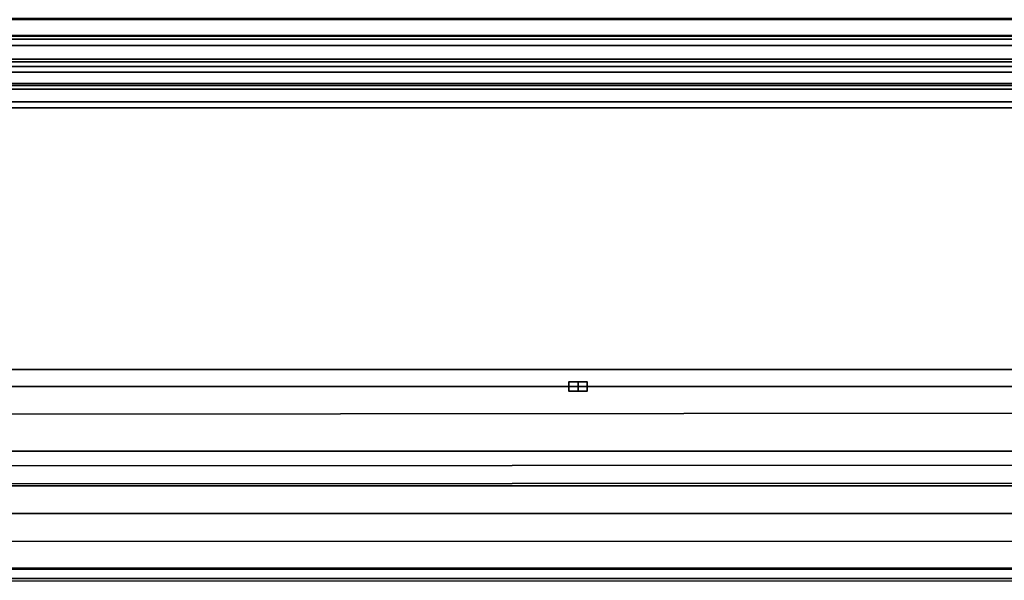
# Model space of a CAD drawing. Header units: millimetres. Extents: x -490 to 6690, y -115 to 132.
# Tile 739 of 1031: x 4348.79 to 4350.92, y -0.42 to 0.79. Entities that reach past the tile are written whole.
import ezdxf

# ---------------------------------------------------------------- set-up
doc = ezdxf.new("R2010")
doc.units = ezdxf.units.MM
doc.layers.add('152', color=7, linetype='Continuous', true_color=0xffffff)

# ---------------------------------------------------------------- blocks, each defined once
blk = doc.blocks.new('UG_SURFACE_241')
at = {"layer": '152', "color": 252, "linetype": 'Continuous', "lineweight": 35}
for points in [[(4040.9999, -26, 2017), (4959.0001, -26, 2017), (4959.0001, 0, 2017), (4040.9999, 0, 2017)], [(4040.9999, -2), (4040.9999, 0, 2), (4959.0001, 0, 2), (4959.0001, -2)], [(4040.9999, 0, 2), (4040.9999, 0, 2017), (4959.0001, 0, 2017), (4959.0001, 0, 2)]]:
    blk.add_3dface(points, dxfattribs=at)
blk = doc.blocks.new('UG_SURFACE_264')
at = {"layer": '152', "color": 14, "linetype": 'Continuous', "lineweight": 35}
for points in [[(4967.2999, -10, 2024.3001), (4967.2999, 19, 2024.3001), (4032.7001, 19, 2024.3001), (4032.7001, -10, 2024.3001)], [(4963.2502, 16.25, 2020.2501), (4963.2502, -22, 2020.2501), (4036.7498, -22, 2020.2501), (4036.7498, 16.25, 2020.2501)]]:
    blk.add_3dface(points, dxfattribs=at)
blk = doc.blocks.new('UG_SURFACE_265')
at = {"layer": '152', "color": 7, "linetype": 'Continuous', "lineweight": 35}
for points in [[(4036.7498, 16, 2020.2501), (4036.7498, -22, 2020.2501), (4963.2502, -22, 2020.2501), (4963.2502, 16, 2020.2501)], [(4962.9998, 16, 2020), (4962.9998, -22, 2020), (4037.0002, -22, 2020), (4037.0002, 16, 2020)]]:
    blk.add_3dface(points, dxfattribs=at)
blk = doc.blocks.new('UG_SURFACE_273')
at = {"layer": '152', "color": 46, "linetype": 'Continuous', "lineweight": 35}
for points in [[(4048.9998, 0, 2007.9999), (4048.9998, 4, 2007.9999), (4951.0002, 4, 2007.9999), (4951.0002, 0, 2007.9999)], [(4042.6621, 1.3457, 2014.3378), (4037.3831, -0.45, 2019.6168), (4962.6169, -0.45, 2019.6168), (4957.3379, 1.3457, 2014.3378)], [(4953.3906, 0.758, 2010.3905), (4046.6127, 0.8163, 2010.3874), (4046.6104, 0.7611, 2010.3898)], [(4953.3906, 0.758, 2010.3905), (4953.3868, 0.8123, 2010.3867), (4046.6127, 0.8163, 2010.3874)], [(4040.6246, 0.0371, 2016.3753), (4042.85, 0.794, 2014.1501), (4957.15, 0.794, 2014.1501), (4959.3754, 0.0371, 2016.3753)], [(4953.4059, 0.71, 2010.4058), (4046.6075, 0.7521, 2010.3927), (4046.5932, 0.7078, 2010.4067)], [(4046.6104, 0.7611, 2010.3898), (4046.6075, 0.7521, 2010.3927), (4953.3925, 0.7519, 2010.3924)], [(4953.4059, 0.71, 2010.4058), (4953.3925, 0.7519, 2010.3924), (4046.6075, 0.7521, 2010.3927)], [(4046.6104, 0.7611, 2010.3898), (4953.3925, 0.7519, 2010.3924), (4953.3906, 0.758, 2010.3905)], [(4046.5932, 0.7078, 2010.4067), (4046.5837, 0.6926, 2010.4165), (4953.4168, 0.6929, 2010.4167)], [(4046.5932, 0.7078, 2010.4067), (4953.4168, 0.6929, 2010.4167), (4953.4059, 0.71, 2010.4058)], [(4953.4411, 0.6552, 2010.4411), (4046.5837, 0.6926, 2010.4165), (4046.5593, 0.6558, 2010.4406)], [(4953.4411, 0.6552, 2010.4411), (4953.4168, 0.6929, 2010.4167), (4046.5837, 0.6926, 2010.4165)], [(4953.4569, 0.6431, 2010.4568), (4046.5431, 0.6433, 2010.4568), (4046.4902, 0.603, 2010.5095)], [(4046.4902, 0.603, 2010.5095), (4953.5098, 0.603, 2010.5095), (4953.4569, 0.6431, 2010.4568)], [(4046.5593, 0.6558, 2010.4406), (4046.5431, 0.6433, 2010.4568), (4953.4569, 0.6431, 2010.4568)], [(4046.5593, 0.6558, 2010.4406), (4953.4569, 0.6431, 2010.4568), (4953.4411, 0.6552, 2010.4411)], [(4045.1446, -0.3929, 2011.8556), (4954.247, 0.1535, 2011.2469), (4953.5098, 0.603, 2010.5095)], [(4953.5098, 0.603, 2010.5095), (4046.4902, 0.603, 2010.5095), (4045.1446, -0.3929, 2011.8556)], [(4045.1446, -0.3929, 2011.8556), (4954.8554, -0.3929, 2011.8556), (4954.247, 0.1535, 2011.2469)], [(4039.5594, -0.2768, 2017.4406), (4959.3754, 0.0371, 2016.3753), (4960.4201, -0.2717, 2017.4203)], [(4039.5594, -0.2768, 2017.4406), (4040.6246, 0.0371, 2016.3753), (4959.3754, 0.0371, 2016.3753)], [(4047.4305, 0, 2009.5696), (4952.5695, 0, 2009.5696), (4953.1817, -0.1399, 2010.1819), (4046.8183, -0.1399, 2010.1819)], [(4951.0002, 0, 2007.9999), (4952.5695, 0, 2009.5696), (4047.4305, 0, 2009.5696), (4048.9998, 0, 2007.9999)], [(4046.4888, -0.2152, 2010.5109), (4046.8183, -0.1399, 2010.1819), (4953.1817, -0.1399, 2010.1819), (4953.5112, -0.2152, 2010.5109)], [(4953.5112, -0.2152, 2010.5109), (4046.1993, -0.3952, 2010.8008), (4046.4888, -0.2152, 2010.5109)], [(4953.5112, -0.2152, 2010.5109), (4953.8007, -0.3952, 2010.8008), (4046.1993, -0.3952, 2010.8008)], [(4960.4201, -0.2717, 2017.4203), (4038.5032, -0.4967, 2018.4968), (4039.5594, -0.2768, 2017.4406)], [(4960.4201, -0.2717, 2017.4203), (4961.4968, -0.4967, 2018.4968), (4038.5032, -0.4967, 2018.4968)], [(4045.1446, -0.3929, 2011.8556), (4045.0506, -0.4544, 2011.9493), (4954.9484, -0.4597, 2011.9483)], [(4954.9484, -0.4597, 2011.9483), (4954.8554, -0.3929, 2011.8556), (4045.1446, -0.3929, 2011.8556)], [(4046.0973, -0.4585, 2010.9026), (4046.1993, -0.3952, 2010.8008), (4953.8007, -0.3952, 2010.8008), (4953.9027, -0.4585, 2010.9026)]]:
    blk.add_3dface(points, dxfattribs=at)
blk = doc.blocks.new('UG_SURFACE_277')
at = {"layer": '152', "color": 252, "linetype": 'Continuous', "lineweight": 35}
for points in [[(4349.9999, -0.01, -0.05), (4349.9799, -0.01, -0.05), (4349.9799, 0.01, -0.05), (4349.9999, 0.01, -0.05)], [(4349.9799, 0.01, 0.05), (4349.9999, 0.01, 0.05), (4349.9999, 0.01, 0.04)], [(4349.9999, 0.01, 0.04), (4349.9999, 0.01, -0.04), (4349.9799, 0.01, 0.05)], [(4349.9999, 0.01, -0.04), (4349.9999, 0.01, -0.05), (4349.9799, 0.01, -0.05), (4349.9799, 0.01, 0.05)], [(4349.9999, 0.01, 0.05), (4349.9799, 0.01, 0.05), (4349.9799, -0.01, 0.05), (4349.9999, -0.01, 0.05)], [(4349.9799, 0.01, -0.05), (4349.9799, -0.01, -0.05), (4349.9799, -0.01, 0.05), (4349.9799, 0.01, 0.05)], [(4349.9999, 0.01, -0.04), (4350.0199, 0.01, -0.04), (4350.0199, -0.01, -0.04), (4349.9999, -0.01, -0.04)], [(4349.9999, -0.01, 0.04), (4350.0199, -0.01, 0.04), (4350.0199, 0.01, 0.04), (4349.9999, 0.01, 0.04)], [(4349.9999, -0.01, -0.04), (4349.9999, -0.01, -0.05), (4349.9999, 0.01, -0.05), (4349.9999, 0.01, -0.04)], [(4349.9999, 0.01, 0.04), (4350.0199, 0.01, 0.04), (4350.0199, 0.01, -0.04), (4349.9999, 0.01, -0.04)], [(4349.9999, 0.01, 0.04), (4349.9999, 0.01, 0.05), (4349.9999, -0.01, 0.05), (4349.9999, -0.01, 0.04)], [(4350.0199, 0.01, 0.04), (4350.0199, -0.01, 0.04), (4350.0199, -0.01, -0.04), (4350.0199, 0.01, -0.04)], [(4349.9799, -0.01, -0.05), (4349.9999, -0.01, -0.05), (4349.9999, -0.01, -0.04)], [(4349.9999, -0.01, -0.04), (4349.9999, -0.01, 0.04), (4349.9799, -0.01, -0.05)], [(4349.9999, -0.01, 0.04), (4349.9999, -0.01, 0.05), (4349.9799, -0.01, 0.05), (4349.9799, -0.01, -0.05)], [(4349.9999, -0.01, -0.04), (4350.0199, -0.01, -0.04), (4350.0199, -0.01, 0.04), (4349.9999, -0.01, 0.04)]]:
    blk.add_3dface(points, dxfattribs=at)
blk = doc.blocks.new('UG_SURFACE_278')
at = {"layer": '152', "color": 252, "linetype": 'Continuous', "lineweight": 35}
for points in [[(4349.9999, -0.01, -0.05), (4349.9799, -0.01, -0.05), (4349.9799, 0.01, -0.05), (4349.9999, 0.01, -0.05)], [(4349.9799, 0.01, 0.05), (4349.9999, 0.01, 0.05), (4349.9999, 0.01, 0.04)], [(4349.9999, 0.01, 0.04), (4349.9999, 0.01, -0.04), (4349.9799, 0.01, 0.05)], [(4349.9999, 0.01, -0.04), (4349.9999, 0.01, -0.05), (4349.9799, 0.01, -0.05), (4349.9799, 0.01, 0.05)], [(4349.9999, 0.01, 0.05), (4349.9799, 0.01, 0.05), (4349.9799, -0.01, 0.05), (4349.9999, -0.01, 0.05)], [(4349.9799, 0.01, -0.05), (4349.9799, -0.01, -0.05), (4349.9799, -0.01, 0.05), (4349.9799, 0.01, 0.05)], [(4349.9999, 0.01, -0.04), (4350.0199, 0.01, -0.04), (4350.0199, -0.01, -0.04), (4349.9999, -0.01, -0.04)], [(4349.9999, -0.01, 0.04), (4350.0199, -0.01, 0.04), (4350.0199, 0.01, 0.04), (4349.9999, 0.01, 0.04)], [(4349.9999, -0.01, -0.04), (4349.9999, -0.01, -0.05), (4349.9999, 0.01, -0.05), (4349.9999, 0.01, -0.04)], [(4349.9999, 0.01, 0.04), (4350.0199, 0.01, 0.04), (4350.0199, 0.01, -0.04), (4349.9999, 0.01, -0.04)], [(4349.9999, 0.01, 0.04), (4349.9999, 0.01, 0.05), (4349.9999, -0.01, 0.05), (4349.9999, -0.01, 0.04)], [(4350.0199, 0.01, 0.04), (4350.0199, -0.01, 0.04), (4350.0199, -0.01, -0.04), (4350.0199, 0.01, -0.04)], [(4349.9799, -0.01, -0.05), (4349.9999, -0.01, -0.05), (4349.9999, -0.01, -0.04)], [(4349.9999, -0.01, -0.04), (4349.9999, -0.01, 0.04), (4349.9799, -0.01, -0.05)], [(4349.9999, -0.01, 0.04), (4349.9999, -0.01, 0.05), (4349.9799, -0.01, 0.05), (4349.9799, -0.01, -0.05)], [(4349.9999, -0.01, -0.04), (4350.0199, -0.01, -0.04), (4350.0199, -0.01, 0.04), (4349.9999, -0.01, 0.04)]]:
    blk.add_3dface(points, dxfattribs=at)
blk = doc.blocks.new('UG_SURFACE_279')
at = {"layer": '152', "color": 252, "linetype": 'Continuous', "lineweight": 35}
for points in [[(4349.9999, -0.01, -0.05), (4349.9799, -0.01, -0.05), (4349.9799, 0.01, -0.05), (4349.9999, 0.01, -0.05)], [(4349.9799, 0.01, 0.05), (4349.9999, 0.01, 0.05), (4349.9999, 0.01, 0.04)], [(4349.9999, 0.01, 0.04), (4349.9999, 0.01, -0.04), (4349.9799, 0.01, 0.05)], [(4349.9999, 0.01, -0.04), (4349.9999, 0.01, -0.05), (4349.9799, 0.01, -0.05), (4349.9799, 0.01, 0.05)], [(4349.9999, 0.01, 0.05), (4349.9799, 0.01, 0.05), (4349.9799, -0.01, 0.05), (4349.9999, -0.01, 0.05)], [(4349.9799, 0.01, -0.05), (4349.9799, -0.01, -0.05), (4349.9799, -0.01, 0.05), (4349.9799, 0.01, 0.05)], [(4349.9999, 0.01, -0.04), (4350.0199, 0.01, -0.04), (4350.0199, -0.01, -0.04), (4349.9999, -0.01, -0.04)], [(4349.9999, -0.01, 0.04), (4350.0199, -0.01, 0.04), (4350.0199, 0.01, 0.04), (4349.9999, 0.01, 0.04)], [(4349.9999, -0.01, -0.04), (4349.9999, -0.01, -0.05), (4349.9999, 0.01, -0.05), (4349.9999, 0.01, -0.04)], [(4349.9999, 0.01, 0.04), (4350.0199, 0.01, 0.04), (4350.0199, 0.01, -0.04), (4349.9999, 0.01, -0.04)], [(4349.9999, 0.01, 0.04), (4349.9999, 0.01, 0.05), (4349.9999, -0.01, 0.05), (4349.9999, -0.01, 0.04)], [(4350.0199, 0.01, 0.04), (4350.0199, -0.01, 0.04), (4350.0199, -0.01, -0.04), (4350.0199, 0.01, -0.04)], [(4349.9799, -0.01, -0.05), (4349.9999, -0.01, -0.05), (4349.9999, -0.01, -0.04)], [(4349.9999, -0.01, -0.04), (4349.9999, -0.01, 0.04), (4349.9799, -0.01, -0.05)], [(4349.9999, -0.01, 0.04), (4349.9999, -0.01, 0.05), (4349.9799, -0.01, 0.05), (4349.9799, -0.01, -0.05)], [(4349.9999, -0.01, -0.04), (4350.0199, -0.01, -0.04), (4350.0199, -0.01, 0.04), (4349.9999, -0.01, 0.04)]]:
    blk.add_3dface(points, dxfattribs=at)
blk = doc.blocks.new('UG_SURFACE_280')
at = {"layer": '152', "color": 252, "linetype": 'Continuous', "lineweight": 35}
for points in [[(4349.9999, -0.01, -0.05), (4349.9799, -0.01, -0.05), (4349.9799, 0.01, -0.05), (4349.9999, 0.01, -0.05)], [(4349.9799, 0.01, 0.05), (4349.9999, 0.01, 0.05), (4349.9999, 0.01, 0.04)], [(4349.9999, 0.01, 0.04), (4349.9999, 0.01, -0.04), (4349.9799, 0.01, 0.05)], [(4349.9999, 0.01, -0.04), (4349.9999, 0.01, -0.05), (4349.9799, 0.01, -0.05), (4349.9799, 0.01, 0.05)], [(4349.9999, 0.01, 0.05), (4349.9799, 0.01, 0.05), (4349.9799, -0.01, 0.05), (4349.9999, -0.01, 0.05)], [(4349.9799, 0.01, -0.05), (4349.9799, -0.01, -0.05), (4349.9799, -0.01, 0.05), (4349.9799, 0.01, 0.05)], [(4349.9999, 0.01, -0.04), (4350.0199, 0.01, -0.04), (4350.0199, -0.01, -0.04), (4349.9999, -0.01, -0.04)], [(4349.9999, -0.01, 0.04), (4350.0199, -0.01, 0.04), (4350.0199, 0.01, 0.04), (4349.9999, 0.01, 0.04)], [(4349.9999, -0.01, -0.04), (4349.9999, -0.01, -0.05), (4349.9999, 0.01, -0.05), (4349.9999, 0.01, -0.04)], [(4349.9999, 0.01, 0.04), (4350.0199, 0.01, 0.04), (4350.0199, 0.01, -0.04), (4349.9999, 0.01, -0.04)], [(4349.9999, 0.01, 0.04), (4349.9999, 0.01, 0.05), (4349.9999, -0.01, 0.05), (4349.9999, -0.01, 0.04)], [(4350.0199, 0.01, 0.04), (4350.0199, -0.01, 0.04), (4350.0199, -0.01, -0.04), (4350.0199, 0.01, -0.04)], [(4349.9799, -0.01, -0.05), (4349.9999, -0.01, -0.05), (4349.9999, -0.01, -0.04)], [(4349.9999, -0.01, -0.04), (4349.9999, -0.01, 0.04), (4349.9799, -0.01, -0.05)], [(4349.9999, -0.01, 0.04), (4349.9999, -0.01, 0.05), (4349.9799, -0.01, 0.05), (4349.9799, -0.01, -0.05)], [(4349.9999, -0.01, -0.04), (4350.0199, -0.01, -0.04), (4350.0199, -0.01, 0.04), (4349.9999, -0.01, 0.04)]]:
    blk.add_3dface(points, dxfattribs=at)
blk = doc.blocks.new('UG_SURFACE_281')
at = {"layer": '152', "color": 252, "linetype": 'Continuous', "lineweight": 35}
for points in [[(4349.9999, -0.01, -0.05), (4349.9799, -0.01, -0.05), (4349.9799, 0.01, -0.05), (4349.9999, 0.01, -0.05)], [(4349.9799, 0.01, 0.05), (4349.9999, 0.01, 0.05), (4349.9999, 0.01, 0.04)], [(4349.9999, 0.01, 0.04), (4349.9999, 0.01, -0.04), (4349.9799, 0.01, 0.05)], [(4349.9999, 0.01, -0.04), (4349.9999, 0.01, -0.05), (4349.9799, 0.01, -0.05), (4349.9799, 0.01, 0.05)], [(4349.9999, 0.01, 0.05), (4349.9799, 0.01, 0.05), (4349.9799, -0.01, 0.05), (4349.9999, -0.01, 0.05)], [(4349.9799, 0.01, -0.05), (4349.9799, -0.01, -0.05), (4349.9799, -0.01, 0.05), (4349.9799, 0.01, 0.05)], [(4349.9999, 0.01, -0.04), (4350.0199, 0.01, -0.04), (4350.0199, -0.01, -0.04), (4349.9999, -0.01, -0.04)], [(4349.9999, -0.01, 0.04), (4350.0199, -0.01, 0.04), (4350.0199, 0.01, 0.04), (4349.9999, 0.01, 0.04)], [(4349.9999, -0.01, -0.04), (4349.9999, -0.01, -0.05), (4349.9999, 0.01, -0.05), (4349.9999, 0.01, -0.04)], [(4349.9999, 0.01, 0.04), (4350.0199, 0.01, 0.04), (4350.0199, 0.01, -0.04), (4349.9999, 0.01, -0.04)], [(4349.9999, 0.01, 0.04), (4349.9999, 0.01, 0.05), (4349.9999, -0.01, 0.05), (4349.9999, -0.01, 0.04)], [(4350.0199, 0.01, 0.04), (4350.0199, -0.01, 0.04), (4350.0199, -0.01, -0.04), (4350.0199, 0.01, -0.04)], [(4349.9799, -0.01, -0.05), (4349.9999, -0.01, -0.05), (4349.9999, -0.01, -0.04)], [(4349.9999, -0.01, -0.04), (4349.9999, -0.01, 0.04), (4349.9799, -0.01, -0.05)], [(4349.9999, -0.01, 0.04), (4349.9999, -0.01, 0.05), (4349.9799, -0.01, 0.05), (4349.9799, -0.01, -0.05)], [(4349.9999, -0.01, -0.04), (4350.0199, -0.01, -0.04), (4350.0199, -0.01, 0.04), (4349.9999, -0.01, 0.04)]]:
    blk.add_3dface(points, dxfattribs=at)
blk = doc.blocks.new('UG_SURFACE_282')
at = {"layer": '152', "color": 252, "linetype": 'Continuous', "lineweight": 35}
for points in [[(4349.9999, -0.01, -0.05), (4349.9799, -0.01, -0.05), (4349.9799, 0.01, -0.05), (4349.9999, 0.01, -0.05)], [(4349.9799, 0.01, 0.05), (4349.9999, 0.01, 0.05), (4349.9999, 0.01, 0.04)], [(4349.9999, 0.01, 0.04), (4349.9999, 0.01, -0.04), (4349.9799, 0.01, 0.05)], [(4349.9999, 0.01, -0.04), (4349.9999, 0.01, -0.05), (4349.9799, 0.01, -0.05), (4349.9799, 0.01, 0.05)], [(4349.9999, 0.01, 0.05), (4349.9799, 0.01, 0.05), (4349.9799, -0.01, 0.05), (4349.9999, -0.01, 0.05)], [(4349.9799, 0.01, -0.05), (4349.9799, -0.01, -0.05), (4349.9799, -0.01, 0.05), (4349.9799, 0.01, 0.05)], [(4349.9999, 0.01, -0.04), (4350.0199, 0.01, -0.04), (4350.0199, -0.01, -0.04), (4349.9999, -0.01, -0.04)], [(4349.9999, -0.01, 0.04), (4350.0199, -0.01, 0.04), (4350.0199, 0.01, 0.04), (4349.9999, 0.01, 0.04)], [(4349.9999, -0.01, -0.04), (4349.9999, -0.01, -0.05), (4349.9999, 0.01, -0.05), (4349.9999, 0.01, -0.04)], [(4349.9999, 0.01, 0.04), (4350.0199, 0.01, 0.04), (4350.0199, 0.01, -0.04), (4349.9999, 0.01, -0.04)], [(4349.9999, 0.01, 0.04), (4349.9999, 0.01, 0.05), (4349.9999, -0.01, 0.05), (4349.9999, -0.01, 0.04)], [(4350.0199, 0.01, 0.04), (4350.0199, -0.01, 0.04), (4350.0199, -0.01, -0.04), (4350.0199, 0.01, -0.04)], [(4349.9799, -0.01, -0.05), (4349.9999, -0.01, -0.05), (4349.9999, -0.01, -0.04)], [(4349.9999, -0.01, -0.04), (4349.9999, -0.01, 0.04), (4349.9799, -0.01, -0.05)], [(4349.9999, -0.01, 0.04), (4349.9999, -0.01, 0.05), (4349.9799, -0.01, 0.05), (4349.9799, -0.01, -0.05)], [(4349.9999, -0.01, -0.04), (4350.0199, -0.01, -0.04), (4350.0199, -0.01, 0.04), (4349.9999, -0.01, 0.04)]]:
    blk.add_3dface(points, dxfattribs=at)
blk = doc.blocks.new('UG_SURFACE_283')
at = {"layer": '152', "color": 252, "linetype": 'Continuous', "lineweight": 35}
for points in [[(4349.9999, -0.01, -0.05), (4349.9799, -0.01, -0.05), (4349.9799, 0.01, -0.05), (4349.9999, 0.01, -0.05)], [(4349.9799, 0.01, 0.05), (4349.9999, 0.01, 0.05), (4349.9999, 0.01, 0.04)], [(4349.9999, 0.01, 0.04), (4349.9999, 0.01, -0.04), (4349.9799, 0.01, 0.05)], [(4349.9999, 0.01, -0.04), (4349.9999, 0.01, -0.05), (4349.9799, 0.01, -0.05), (4349.9799, 0.01, 0.05)], [(4349.9999, 0.01, 0.05), (4349.9799, 0.01, 0.05), (4349.9799, -0.01, 0.05), (4349.9999, -0.01, 0.05)], [(4349.9799, 0.01, -0.05), (4349.9799, -0.01, -0.05), (4349.9799, -0.01, 0.05), (4349.9799, 0.01, 0.05)], [(4349.9999, 0.01, -0.04), (4350.0199, 0.01, -0.04), (4350.0199, -0.01, -0.04), (4349.9999, -0.01, -0.04)], [(4349.9999, -0.01, 0.04), (4350.0199, -0.01, 0.04), (4350.0199, 0.01, 0.04), (4349.9999, 0.01, 0.04)], [(4349.9999, -0.01, -0.04), (4349.9999, -0.01, -0.05), (4349.9999, 0.01, -0.05), (4349.9999, 0.01, -0.04)], [(4349.9999, 0.01, 0.04), (4350.0199, 0.01, 0.04), (4350.0199, 0.01, -0.04), (4349.9999, 0.01, -0.04)], [(4349.9999, 0.01, 0.04), (4349.9999, 0.01, 0.05), (4349.9999, -0.01, 0.05), (4349.9999, -0.01, 0.04)], [(4350.0199, 0.01, 0.04), (4350.0199, -0.01, 0.04), (4350.0199, -0.01, -0.04), (4350.0199, 0.01, -0.04)], [(4349.9799, -0.01, -0.05), (4349.9999, -0.01, -0.05), (4349.9999, -0.01, -0.04)], [(4349.9999, -0.01, -0.04), (4349.9999, -0.01, 0.04), (4349.9799, -0.01, -0.05)], [(4349.9999, -0.01, 0.04), (4349.9999, -0.01, 0.05), (4349.9799, -0.01, 0.05), (4349.9799, -0.01, -0.05)], [(4349.9999, -0.01, -0.04), (4350.0199, -0.01, -0.04), (4350.0199, -0.01, 0.04), (4349.9999, -0.01, 0.04)]]:
    blk.add_3dface(points, dxfattribs=at)
blk = doc.blocks.new('UG_SURFACE_284')
at = {"layer": '152', "color": 252, "linetype": 'Continuous', "lineweight": 35}
for points in [[(4349.9999, -0.01, -0.05), (4349.9799, -0.01, -0.05), (4349.9799, 0.01, -0.05), (4349.9999, 0.01, -0.05)], [(4349.9799, 0.01, 0.05), (4349.9999, 0.01, 0.05), (4349.9999, 0.01, 0.04)], [(4349.9999, 0.01, 0.04), (4349.9999, 0.01, -0.04), (4349.9799, 0.01, 0.05)], [(4349.9999, 0.01, -0.04), (4349.9999, 0.01, -0.05), (4349.9799, 0.01, -0.05), (4349.9799, 0.01, 0.05)], [(4349.9999, 0.01, 0.05), (4349.9799, 0.01, 0.05), (4349.9799, -0.01, 0.05), (4349.9999, -0.01, 0.05)], [(4349.9799, 0.01, -0.05), (4349.9799, -0.01, -0.05), (4349.9799, -0.01, 0.05), (4349.9799, 0.01, 0.05)], [(4349.9999, 0.01, -0.04), (4350.0199, 0.01, -0.04), (4350.0199, -0.01, -0.04), (4349.9999, -0.01, -0.04)], [(4349.9999, -0.01, 0.04), (4350.0199, -0.01, 0.04), (4350.0199, 0.01, 0.04), (4349.9999, 0.01, 0.04)], [(4349.9999, -0.01, -0.04), (4349.9999, -0.01, -0.05), (4349.9999, 0.01, -0.05), (4349.9999, 0.01, -0.04)], [(4349.9999, 0.01, 0.04), (4350.0199, 0.01, 0.04), (4350.0199, 0.01, -0.04), (4349.9999, 0.01, -0.04)], [(4349.9999, 0.01, 0.04), (4349.9999, 0.01, 0.05), (4349.9999, -0.01, 0.05), (4349.9999, -0.01, 0.04)], [(4350.0199, 0.01, 0.04), (4350.0199, -0.01, 0.04), (4350.0199, -0.01, -0.04), (4350.0199, 0.01, -0.04)], [(4349.9799, -0.01, -0.05), (4349.9999, -0.01, -0.05), (4349.9999, -0.01, -0.04)], [(4349.9999, -0.01, -0.04), (4349.9999, -0.01, 0.04), (4349.9799, -0.01, -0.05)], [(4349.9999, -0.01, 0.04), (4349.9999, -0.01, 0.05), (4349.9799, -0.01, 0.05), (4349.9799, -0.01, -0.05)], [(4349.9999, -0.01, -0.04), (4350.0199, -0.01, -0.04), (4350.0199, -0.01, 0.04), (4349.9999, -0.01, 0.04)]]:
    blk.add_3dface(points, dxfattribs=at)
blk = doc.blocks.new('UG_SURFACE_285')
at = {"layer": '152', "color": 252, "linetype": 'Continuous', "lineweight": 35}
for points in [[(4349.9999, -0.01, -0.05), (4349.9799, -0.01, -0.05), (4349.9799, 0.01, -0.05), (4349.9999, 0.01, -0.05)], [(4349.9799, 0.01, 0.05), (4349.9999, 0.01, 0.05), (4349.9999, 0.01, 0.04)], [(4349.9999, 0.01, 0.04), (4349.9999, 0.01, -0.04), (4349.9799, 0.01, 0.05)], [(4349.9999, 0.01, -0.04), (4349.9999, 0.01, -0.05), (4349.9799, 0.01, -0.05), (4349.9799, 0.01, 0.05)], [(4349.9999, 0.01, 0.05), (4349.9799, 0.01, 0.05), (4349.9799, -0.01, 0.05), (4349.9999, -0.01, 0.05)], [(4349.9799, 0.01, -0.05), (4349.9799, -0.01, -0.05), (4349.9799, -0.01, 0.05), (4349.9799, 0.01, 0.05)], [(4349.9999, 0.01, -0.04), (4350.0199, 0.01, -0.04), (4350.0199, -0.01, -0.04), (4349.9999, -0.01, -0.04)], [(4349.9999, -0.01, 0.04), (4350.0199, -0.01, 0.04), (4350.0199, 0.01, 0.04), (4349.9999, 0.01, 0.04)], [(4349.9999, -0.01, -0.04), (4349.9999, -0.01, -0.05), (4349.9999, 0.01, -0.05), (4349.9999, 0.01, -0.04)], [(4349.9999, 0.01, 0.04), (4350.0199, 0.01, 0.04), (4350.0199, 0.01, -0.04), (4349.9999, 0.01, -0.04)], [(4349.9999, 0.01, 0.04), (4349.9999, 0.01, 0.05), (4349.9999, -0.01, 0.05), (4349.9999, -0.01, 0.04)], [(4350.0199, 0.01, 0.04), (4350.0199, -0.01, 0.04), (4350.0199, -0.01, -0.04), (4350.0199, 0.01, -0.04)], [(4349.9799, -0.01, -0.05), (4349.9999, -0.01, -0.05), (4349.9999, -0.01, -0.04)], [(4349.9999, -0.01, -0.04), (4349.9999, -0.01, 0.04), (4349.9799, -0.01, -0.05)], [(4349.9999, -0.01, 0.04), (4349.9999, -0.01, 0.05), (4349.9799, -0.01, 0.05), (4349.9799, -0.01, -0.05)], [(4349.9999, -0.01, -0.04), (4350.0199, -0.01, -0.04), (4350.0199, -0.01, 0.04), (4349.9999, -0.01, 0.04)]]:
    blk.add_3dface(points, dxfattribs=at)
blk = doc.blocks.new('UG_SURFACE_286')
at = {"layer": '152', "color": 252, "linetype": 'Continuous', "lineweight": 35}
for points in [[(4349.9999, -0.01, -0.05), (4349.9799, -0.01, -0.05), (4349.9799, 0.01, -0.05), (4349.9999, 0.01, -0.05)], [(4349.9799, 0.01, 0.05), (4349.9999, 0.01, 0.05), (4349.9999, 0.01, 0.04)], [(4349.9999, 0.01, 0.04), (4349.9999, 0.01, -0.04), (4349.9799, 0.01, 0.05)], [(4349.9999, 0.01, -0.04), (4349.9999, 0.01, -0.05), (4349.9799, 0.01, -0.05), (4349.9799, 0.01, 0.05)], [(4349.9999, 0.01, 0.05), (4349.9799, 0.01, 0.05), (4349.9799, -0.01, 0.05), (4349.9999, -0.01, 0.05)], [(4349.9799, 0.01, -0.05), (4349.9799, -0.01, -0.05), (4349.9799, -0.01, 0.05), (4349.9799, 0.01, 0.05)], [(4349.9999, 0.01, -0.04), (4350.0199, 0.01, -0.04), (4350.0199, -0.01, -0.04), (4349.9999, -0.01, -0.04)], [(4349.9999, -0.01, 0.04), (4350.0199, -0.01, 0.04), (4350.0199, 0.01, 0.04), (4349.9999, 0.01, 0.04)], [(4349.9999, -0.01, -0.04), (4349.9999, -0.01, -0.05), (4349.9999, 0.01, -0.05), (4349.9999, 0.01, -0.04)], [(4349.9999, 0.01, 0.04), (4350.0199, 0.01, 0.04), (4350.0199, 0.01, -0.04), (4349.9999, 0.01, -0.04)], [(4349.9999, 0.01, 0.04), (4349.9999, 0.01, 0.05), (4349.9999, -0.01, 0.05), (4349.9999, -0.01, 0.04)], [(4350.0199, 0.01, 0.04), (4350.0199, -0.01, 0.04), (4350.0199, -0.01, -0.04), (4350.0199, 0.01, -0.04)], [(4349.9799, -0.01, -0.05), (4349.9999, -0.01, -0.05), (4349.9999, -0.01, -0.04)], [(4349.9999, -0.01, -0.04), (4349.9999, -0.01, 0.04), (4349.9799, -0.01, -0.05)], [(4349.9999, -0.01, 0.04), (4349.9999, -0.01, 0.05), (4349.9799, -0.01, 0.05), (4349.9799, -0.01, -0.05)], [(4349.9999, -0.01, -0.04), (4350.0199, -0.01, -0.04), (4350.0199, -0.01, 0.04), (4349.9999, -0.01, 0.04)]]:
    blk.add_3dface(points, dxfattribs=at)
blk = doc.blocks.new('UG_SURFACE_291')
at = {"layer": '152', "color": 254, "linetype": 'Continuous', "lineweight": 35}
for points in [[(4973.2499, 111.75, 2030.2501), (4026.7501, 111.75, 2030.2501), (4026.7501, -10, 2030.2501), (4973.2499, -10, 2030.2501)], [(4967.5002, 21, 2024.4999), (4967.5002, -8, 2024.4999), (4032.4998, -8, 2024.4999), (4032.4998, 21, 2024.4999)]]:
    blk.add_3dface(points, dxfattribs=at)
blk = doc.blocks.new('UG_SURFACE_312')
at = {"layer": '152', "color": 252, "linetype": 'Continuous', "lineweight": 35}
for points in [[(5139.9999, -6.2, 2201.9999), (5139.9999, 113.2, 2201.9999), (3859.9999, 113.2, 2201.9999), (3859.9999, -6.2, 2201.9999)], [(4010.0002, -6.2, 2052), (4010.0002, 113.2, 2052), (4989.9998, 113.2, 2052), (4989.9998, -6.2, 2052)]]:
    blk.add_3dface(points, dxfattribs=at)

msp = doc.modelspace()

# ---------------------------------------------------------------- linework, layer by layer
at = {"layer": '152', "color": 253, "linetype": 'Continuous', "lineweight": -3}
for p, q in [((4042.8499, 0.794, 2014.1501), (4957.1501, 0.794, 2014.1501)), ((4046.4904, 0.603, 2010.5096), (4953.5096, 0.603, 2010.5096)), ((4040.6248, 0.0371, 2016.3752), (4959.3752, 0.0371, 2016.3752)), ((4349.98, 0.01, -0.05), (4349.98, 0.01, 0.05)), ((4350, 0.01, 0.05), (4349.98, 0.01, 0.05)), ((4349.98, 0.01, -0.05), (4349.98, 0.01, 0.05)), ((4350, 0.01, -0.05), (4349.98, 0.01, -0.05)), ((4349.98, 0.01, 0.05), (4349.98, -0.01, 0.05)), ((4349.98, -0.01, -0.05), (4349.98, 0.01, -0.05)), ((4350, 0.01, -0.05), (4349.98, 0.01, -0.05)), ((4349.98, -0.01, -0.05), (4349.98, 0.01, -0.05)), ((4350, 0.01, -0.05), (4349.98, 0.01, -0.05)), ((4349.98, -0.01, -0.05), (4349.98, 0.01, -0.05)), ((4349.98, 0.01, -0.05), (4349.98, 0.01, 0.05)), ((4349.98, 0.01, -0.05), (4349.98, 0.01, 0.05)), ((4350, 0.01, 0.05), (4349.98, 0.01, 0.05)), ((4350, 0.01, 0.05), (4349.98, 0.01, 0.05)), ((4349.98, -0.01, -0.05), (4349.98, 0.01, -0.05)), ((4350, 0.01, -0.05), (4349.98, 0.01, -0.05)), ((4350, 0.01, -0.05), (4349.98, 0.01, -0.05)), ((4349.98, 0.01, 0.05), (4349.98, -0.01, 0.05)), ((4349.98, -0.01, -0.05), (4349.98, 0.01, -0.05)), ((4349.98, 0.01, -0.05), (4349.98, 0.01, 0.05)), ((4349.98, -0.01, -0.05), (4349.98, 0.01, -0.05)), ((4350, 0.01, -0.05), (4349.98, 0.01, -0.05)), ((4349.98, 0.01, 0.05), (4349.98, -0.01, 0.05)), ((4349.98, 0.01, 0.05), (4349.98, -0.01, 0.05)), ((4349.98, 0.01, 0.05), (4349.98, -0.01, 0.05)), ((4349.98, 0.01, -0.05), (4349.98, 0.01, 0.05)), ((4350, 0.01, 0.05), (4349.98, 0.01, 0.05)), ((4350, 0.01, 0.05), (4349.98, 0.01, 0.05)), ((4349.98, 0.01, -0.05), (4349.98, 0.01, 0.05)), ((4349.98, -0.01, -0.05), (4349.98, 0.01, -0.05)), ((4349.98, -0.01, -0.05), (4349.98, 0.01, -0.05)), ((4349.98, 0.01, 0.05), (4349.98, -0.01, 0.05)), ((4349.98, -0.01, -0.05), (4349.98, 0.01, -0.05)), ((4350, 0.01, -0.05), (4349.98, 0.01, -0.05)), ((4349.98, 0.01, 0.05), (4349.98, -0.01, 0.05)), ((4349.98, 0.01, 0.05), (4349.98, -0.01, 0.05)), ((4350, 0.01, 0.05), (4349.98, 0.01, 0.05)), ((4349.98, 0.01, -0.05), (4349.98, 0.01, 0.05)), ((4349.98, 0.01, -0.05), (4349.98, 0.01, 0.05)), ((4350, 0.01, 0.05), (4349.98, 0.01, 0.05)), ((4350, 0.01, 0.05), (4349.98, 0.01, 0.05)), ((4350, 0.01, 0.05), (4349.98, 0.01, 0.05)), ((4350, 0.01, 0.05), (4349.98, 0.01, 0.05)), ((4350, 0.01, -0.05), (4349.98, 0.01, -0.05)), ((4349.98, -0.01, -0.05), (4349.98, 0.01, -0.05)), ((4350, 0.01, -0.05), (4349.98, 0.01, -0.05)), ((4349.98, 0.01, 0.05), (4349.98, -0.01, 0.05)), ((4350, 0.01, -0.05), (4349.98, 0.01, -0.05)), ((4349.98, 0.01, 0.05), (4349.98, -0.01, 0.05)), ((4349.98, 0.01, -0.05), (4349.98, 0.01, 0.05)), ((4350, 0.01, -0.04), (4350.02, 0.01, -0.04)), ((4350, 0.01, 0.04), (4350, 0.01, 0.05)), ((4350, -0.01, -0.05), (4350, 0.01, -0.05)), ((4350, 0.01, 0.04), (4350, 0.01, 0.05)), ((4350, 0.01, -0.04), (4350.02, 0.01, -0.04)), ((4350, 0.01, -0.05), (4350, 0.01, -0.04)), ((4350, -0.01, -0.04), (4350, 0.01, -0.04)), ((4350, -0.01, -0.05), (4350, 0.01, -0.05)), ((4350, -0.01, -0.04), (4350, 0.01, -0.04)), ((4350, 0.01, -0.05), (4350, 0.01, -0.04)), ((4350, 0.01, -0.05), (4350, 0.01, -0.04)), ((4350, 0.01, 0.05), (4350, -0.01, 0.05)), ((4350, 0.01, 0.04), (4350.02, 0.01, 0.04)), ((4350, 0.01, 0.05), (4350, -0.01, 0.05)), ((4350, 0.01, 0.04), (4350, 0.01, 0.05)), ((4350, 0.01, 0.04), (4350, -0.01, 0.04)), ((4350, 0.01, 0.04), (4350, -0.01, 0.04)), ((4350, 0.01, 0.04), (4350.02, 0.01, 0.04)), ((4350, 0.01, 0.04), (4350, 0.01, 0.05)), ((4350, 0.01, 0.04), (4350.02, 0.01, 0.04)), ((4350, 0.01, 0.04), (4350, -0.01, 0.04)), ((4350, 0.01, 0.05), (4350, -0.01, 0.05)), ((4350, 0.01, 0.05), (4350, -0.01, 0.05)), ((4350, -0.01, -0.05), (4350, 0.01, -0.05)), ((4350, 0.01, -0.04), (4350.02, 0.01, -0.04)), ((4350, 0.01, -0.04), (4350.02, 0.01, -0.04)), ((4350, 0.01, -0.04), (4350.02, 0.01, -0.04)), ((4350, 0.01, 0.04), (4350, -0.01, 0.04)), ((4350, -0.01, -0.05), (4350, 0.01, -0.05)), ((4350, 0.01, 0.05), (4350, -0.01, 0.05)), ((4350, -0.01, -0.05), (4350, 0.01, -0.05)), ((4350, 0.01, -0.04), (4350.02, 0.01, -0.04)), ((4350, 0.01, -0.05), (4350, 0.01, -0.04)), ((4350, -0.01, -0.04), (4350, 0.01, -0.04)), ((4350, -0.01, -0.05), (4350, 0.01, -0.05)), ((4350, 0.01, -0.05), (4350, 0.01, -0.04)), ((4350, -0.01, -0.04), (4350, 0.01, -0.04)), ((4350, 0.01, 0.04), (4350.02, 0.01, 0.04)), ((4350, 0.01, 0.04), (4350, 0.01, 0.05)), ((4350, -0.01, -0.04), (4350, 0.01, -0.04)), ((4350, 0.01, 0.04), (4350.02, 0.01, 0.04)), ((4350, -0.01, -0.04), (4350, 0.01, -0.04)), ((4350, 0.01, 0.04), (4350, -0.01, 0.04)), ((4350, 0.01, -0.04), (4350.02, 0.01, -0.04)), ((4350, -0.01, -0.05), (4350, 0.01, -0.05)), ((4350, 0.01, -0.04), (4350.02, 0.01, -0.04)), ((4350, 0.01, -0.04), (4350.02, 0.01, -0.04)), ((4350, -0.01, -0.05), (4350, 0.01, -0.05)), ((4350, -0.01, -0.05), (4350, 0.01, -0.05)), ((4350, 0.01, -0.05), (4350, 0.01, -0.04)), ((4350, -0.01, -0.04), (4350, 0.01, -0.04)), ((4350, 0.01, -0.05), (4350, 0.01, -0.04)), ((4350, -0.01, -0.05), (4350, 0.01, -0.05)), ((4350, 0.01, 0.04), (4350.02, 0.01, 0.04)), ((4350, 0.01, 0.04), (4350, 0.01, 0.05)), ((4350, 0.01, 0.04), (4350.02, 0.01, 0.04)), ((4350, 0.01, 0.04), (4350, 0.01, 0.05)), ((4350, 0.01, 0.04), (4350, -0.01, 0.04)), ((4350, -0.01, -0.04), (4350, 0.01, -0.04)), ((4350, 0.01, 0.04), (4350.02, 0.01, 0.04)), ((4350, 0.01, 0.04), (4350, 0.01, 0.05)), ((4350, 0.01, 0.05), (4350, -0.01, 0.05)), ((4350, 0.01, 0.04), (4350, -0.01, 0.04)), ((4350, 0.01, -0.05), (4350, 0.01, -0.04)), ((4350, 0.01, -0.04), (4350.02, 0.01, -0.04)), ((4350, 0.01, 0.05), (4350, -0.01, 0.05)), ((4350, 0.01, 0.05), (4350, -0.01, 0.05)), ((4350, 0.01, -0.05), (4350, 0.01, -0.04)), ((4350, -0.01, -0.04), (4350, 0.01, -0.04)), ((4350, 0.01, 0.05), (4350, -0.01, 0.05)), ((4350, -0.01, -0.04), (4350, 0.01, -0.04)), ((4350, 0.01, 0.05), (4350, -0.01, 0.05)), ((4350, 0.01, -0.05), (4350, 0.01, -0.04)), ((4350, 0.01, 0.04), (4350.02, 0.01, 0.04)), ((4350, 0.01, 0.04), (4350, 0.01, 0.05)), ((4350, 0.01, 0.04), (4350.02, 0.01, 0.04)), ((4350, 0.01, 0.04), (4350, -0.01, 0.04)), ((4350, 0.01, 0.04), (4350, -0.01, 0.04)), ((4350, 0.01, 0.04), (4350, -0.01, 0.04)), ((4350, 0.01, 0.04), (4350, 0.01, 0.05)), ((4350.02, 0.01, -0.04), (4350.02, 0.01, 0.04)), ((4350.02, -0.01, -0.04), (4350.02, 0.01, -0.04)), ((4350.02, 0.01, -0.04), (4350.02, 0.01, 0.04)), ((4350.02, -0.01, -0.04), (4350.02, 0.01, -0.04)), ((4350.02, -0.01, -0.04), (4350.02, 0.01, -0.04)), ((4350.02, 0.01, 0.04), (4350.02, -0.01, 0.04)), ((4350.02, 0.01, -0.04), (4350.02, 0.01, 0.04)), ((4350.02, 0.01, 0.04), (4350.02, -0.01, 0.04)), ((4350.02, 0.01, 0.04), (4350.02, -0.01, 0.04)), ((4350.02, 0.01, -0.04), (4350.02, 0.01, 0.04)), ((4350.02, -0.01, -0.04), (4350.02, 0.01, -0.04)), ((4350.02, -0.01, -0.04), (4350.02, 0.01, -0.04)), ((4350.02, 0.01, -0.04), (4350.02, 0.01, 0.04)), ((4350.02, 0.01, 0.04), (4350.02, -0.01, 0.04)), ((4350.02, 0.01, 0.04), (4350.02, -0.01, 0.04)), ((4350.02, 0.01, 0.04), (4350.02, -0.01, 0.04)), ((4350.02, 0.01, -0.04), (4350.02, 0.01, 0.04)), ((4350.02, 0.01, 0.04), (4350.02, -0.01, 0.04)), ((4350.02, -0.01, -0.04), (4350.02, 0.01, -0.04)), ((4350.02, 0.01, -0.04), (4350.02, 0.01, 0.04)), ((4350.02, 0.01, 0.04), (4350.02, -0.01, 0.04)), ((4350.02, 0.01, -0.04), (4350.02, 0.01, 0.04)), ((4350.02, -0.01, -0.04), (4350.02, 0.01, -0.04)), ((4350.02, 0.01, -0.04), (4350.02, 0.01, 0.04)), ((4350.02, -0.01, -0.04), (4350.02, 0.01, -0.04)), ((4350.02, 0.01, -0.04), (4350.02, 0.01, 0.04)), ((4350.02, -0.01, -0.04), (4350.02, 0.01, -0.04)), ((4350.02, -0.01, -0.04), (4350.02, 0.01, -0.04)), ((4350.02, 0.01, 0.04), (4350.02, -0.01, 0.04)), ((4350.02, 0.01, 0.04), (4350.02, -0.01, 0.04)), ((4041, 0, 2017), (4959, 0, 2017)), ((4041, 0, 2), (4959, 0, 2)), ((4952.5696, 0, 2009.5696), (4047.4304, 0, 2009.5696)), ((4951, 0, 2008), (4049, 0, 2008)), ((4349.98, -0.01, 0.05), (4349.98, -0.01, -0.05)), ((4350, -0.01, 0.05), (4349.98, -0.01, 0.05)), ((4350, -0.01, 0.05), (4349.98, -0.01, 0.05)), ((4350, -0.01, 0.05), (4349.98, -0.01, 0.05)), ((4350, -0.01, -0.05), (4349.98, -0.01, -0.05)), ((4350, -0.01, -0.05), (4349.98, -0.01, -0.05)), ((4349.98, -0.01, 0.05), (4349.98, -0.01, -0.05)), ((4350, -0.01, -0.05), (4349.98, -0.01, -0.05)), ((4349.98, -0.01, 0.05), (4349.98, -0.01, -0.05)), ((4350, -0.01, 0.05), (4349.98, -0.01, 0.05)), ((4350, -0.01, 0.05), (4349.98, -0.01, 0.05)), ((4350, -0.01, 0.05), (4349.98, -0.01, 0.05)), ((4349.98, -0.01, 0.05), (4349.98, -0.01, -0.05)), ((4350, -0.01, -0.05), (4349.98, -0.01, -0.05)), ((4349.98, -0.01, 0.05), (4349.98, -0.01, -0.05)), ((4350, -0.01, -0.05), (4349.98, -0.01, -0.05)), ((4350, -0.01, -0.05), (4349.98, -0.01, -0.05)), ((4350, -0.01, -0.05), (4349.98, -0.01, -0.05)), ((4350, -0.01, 0.05), (4349.98, -0.01, 0.05)), ((4350, -0.01, 0.05), (4349.98, -0.01, 0.05)), ((4350, -0.01, -0.05), (4349.98, -0.01, -0.05)), ((4349.98, -0.01, 0.05), (4349.98, -0.01, -0.05)), ((4349.98, -0.01, 0.05), (4349.98, -0.01, -0.05)), ((4349.98, -0.01, 0.05), (4349.98, -0.01, -0.05)), ((4349.98, -0.01, 0.05), (4349.98, -0.01, -0.05)), ((4350, -0.01, 0.05), (4349.98, -0.01, 0.05)), ((4350, -0.01, 0.05), (4349.98, -0.01, 0.05)), ((4350, -0.01, -0.05), (4349.98, -0.01, -0.05)), ((4349.98, -0.01, 0.05), (4349.98, -0.01, -0.05)), ((4350, -0.01, -0.05), (4349.98, -0.01, -0.05)), ((4350, -0.01, 0.04), (4350.02, -0.01, 0.04)), ((4350, -0.01, 0.04), (4350.02, -0.01, 0.04)), ((4350, -0.01, -0.04), (4350.02, -0.01, -0.04)), ((4350, -0.01, -0.04), (4350.02, -0.01, -0.04)), ((4350, -0.01, -0.04), (4350.02, -0.01, -0.04)), ((4350, -0.01, 0.05), (4350, -0.01, 0.04)), ((4350, -0.01, -0.04), (4350, -0.01, -0.05)), ((4350, -0.01, -0.04), (4350, -0.01, -0.05)), ((4350, -0.01, 0.04), (4350.02, -0.01, 0.04)), ((4350, -0.01, 0.04), (4350.02, -0.01, 0.04)), ((4350, -0.01, 0.04), (4350.02, -0.01, 0.04)), ((4350, -0.01, -0.04), (4350.02, -0.01, -0.04)), ((4350, -0.01, -0.04), (4350.02, -0.01, -0.04)), ((4350, -0.01, -0.04), (4350.02, -0.01, -0.04)), ((4350, -0.01, 0.05), (4350, -0.01, 0.04)), ((4350, -0.01, -0.04), (4350.02, -0.01, -0.04)), ((4350, -0.01, -0.04), (4350, -0.01, -0.05)), ((4350, -0.01, -0.04), (4350, -0.01, -0.05)), ((4350, -0.01, -0.04), (4350, -0.01, -0.05)), ((4350, -0.01, -0.04), (4350, -0.01, -0.05)), ((4350, -0.01, 0.05), (4350, -0.01, 0.04)), ((4350, -0.01, -0.04), (4350, -0.01, -0.05)), ((4350, -0.01, -0.04), (4350, -0.01, -0.05)), ((4350, -0.01, 0.04), (4350.02, -0.01, 0.04)), ((4350, -0.01, 0.04), (4350.02, -0.01, 0.04)), ((4350, -0.01, 0.04), (4350.02, -0.01, 0.04)), ((4350, -0.01, -0.04), (4350, -0.01, -0.05)), ((4350, -0.01, -0.04), (4350.02, -0.01, -0.04)), ((4350, -0.01, -0.04), (4350.02, -0.01, -0.04)), ((4350, -0.01, 0.05), (4350, -0.01, 0.04)), ((4350, -0.01, -0.04), (4350, -0.01, -0.05)), ((4350, -0.01, 0.04), (4350.02, -0.01, 0.04)), ((4350, -0.01, 0.05), (4350, -0.01, 0.04)), ((4350, -0.01, 0.05), (4350, -0.01, 0.04)), ((4350, -0.01, 0.05), (4350, -0.01, 0.04)), ((4350, -0.01, 0.05), (4350, -0.01, 0.04)), ((4350, -0.01, -0.04), (4350.02, -0.01, -0.04)), ((4350, -0.01, 0.04), (4350.02, -0.01, 0.04)), ((4350, -0.01, 0.05), (4350, -0.01, 0.04)), ((4350, -0.01, 0.05), (4350, -0.01, 0.04)), ((4350.02, -0.01, 0.04), (4350.02, -0.01, -0.04)), ((4350.02, -0.01, 0.04), (4350.02, -0.01, -0.04)), ((4350.02, -0.01, 0.04), (4350.02, -0.01, -0.04)), ((4350.02, -0.01, 0.04), (4350.02, -0.01, -0.04)), ((4350.02, -0.01, 0.04), (4350.02, -0.01, -0.04)), ((4350.02, -0.01, 0.04), (4350.02, -0.01, -0.04)), ((4350.02, -0.01, 0.04), (4350.02, -0.01, -0.04)), ((4350.02, -0.01, 0.04), (4350.02, -0.01, -0.04)), ((4350.02, -0.01, 0.04), (4350.02, -0.01, -0.04)), ((4350.02, -0.01, 0.04), (4350.02, -0.01, -0.04)), ((4045.1445, -0.3929, 2011.8555), (4954.8555, -0.3929, 2011.8555))]:
    msp.add_line(p, q, dxfattribs=at)

# ---------------------------------------------------------------- block references
for name in ['UG_SURFACE_312', 'UG_SURFACE_291', 'UG_SURFACE_264', 'UG_SURFACE_265', 'UG_SURFACE_273', 'UG_SURFACE_277', 'UG_SURFACE_278', 'UG_SURFACE_279', 'UG_SURFACE_280', 'UG_SURFACE_281', 'UG_SURFACE_282', 'UG_SURFACE_283', 'UG_SURFACE_284', 'UG_SURFACE_285', 'UG_SURFACE_286', 'UG_SURFACE_241']:
    msp.add_blockref(name, (0, 0), dxfattribs=at)

doc.saveas('drawing.dxf')
